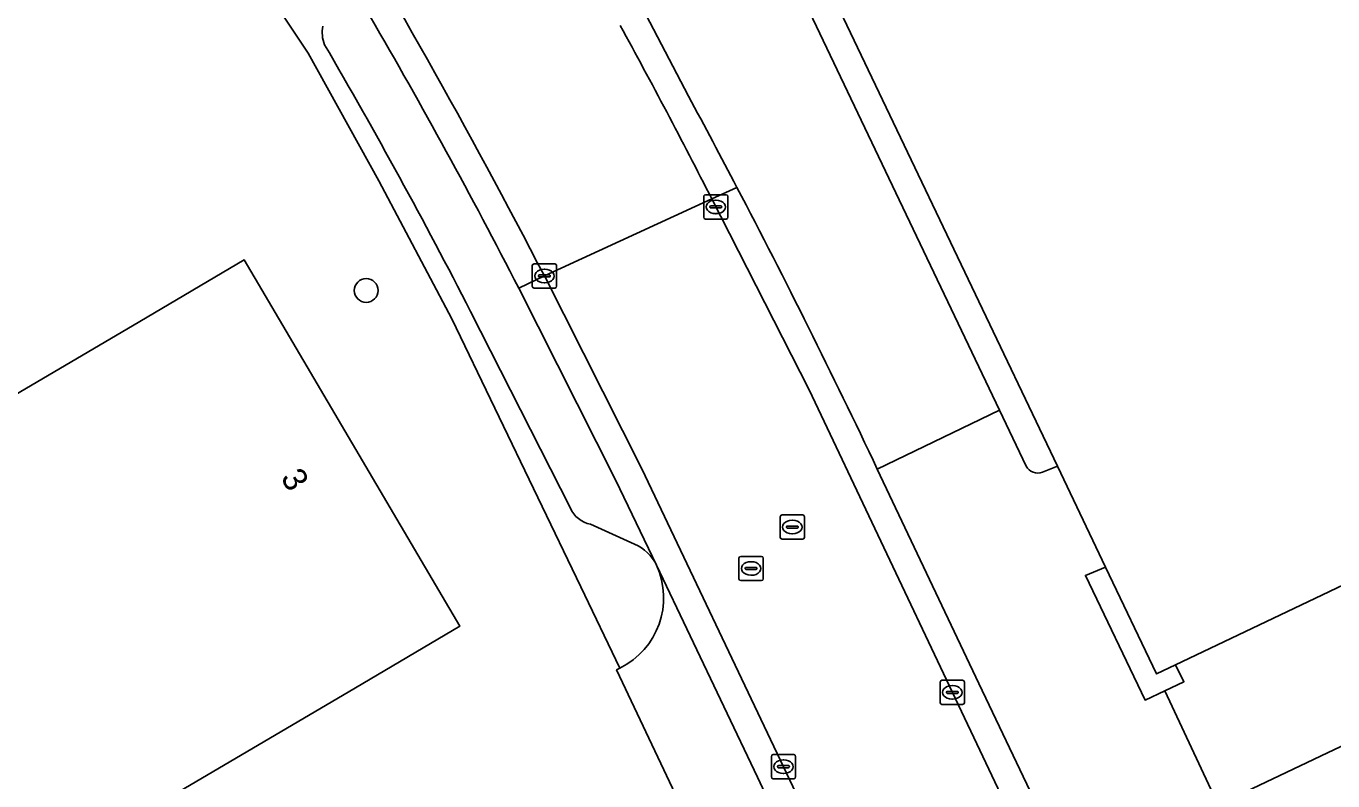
# Model space of a CAD drawing. Extents: x 157692 to 159674, y 381452 to 383291.
# Drawn here: x 159332.9 to 159386.8, y 382681.5 to 382712.6 of the extents above; entities that cross this region are included whole.
import ezdxf

# ---------------------------------------------------------------- set-up
doc = ezdxf.new("R2010")
doc.units = 0
for name, color, linetype in [('IMGEO_Boom', 7, 'Continuous'), ('IMGEO_Erf', 7, 'Continuous'), ('IMGEO_Kolk', 7, 'Continuous'), ('IMGEO_Pand', 7, 'Continuous'), ('IMGEO_Pand_nummerreeks', 7, 'Continuous'), ('IMGEO_Parkeervlak_open', 7, 'Continuous'), ('IMGEO_Rijbaan_lokaal_open', 7, 'Continuous'), ('IMGEO_Rioolput', 7, 'Continuous'), ('IMGEO_Voetpad_open', 7, 'Continuous')]:
    doc.layers.add(name, color=color, linetype=linetype)

msp = doc.modelspace()

# ---------------------------------------------------------------- linework, layer by layer
at = {"layer": 'IMGEO_Boom'}
msp.add_circle((159346.913, 382701.74), 0.489, dxfattribs=at)
at = {"layer": 'IMGEO_Erf'}
for points in [[(159462.468, 382724.619), (159448.312, 382717.831), (159435.177, 382711.255), (159433.586, 382714.538), (159432.888, 382716.003), (159404.302, 382775.999), (159401.465, 382774.593), (159403.064, 382771.196), (159403.786, 382769.816), (159413.24, 382750), (159431.906, 382710.873), (159384.038, 382688.072), (159380.31, 382686.296), (159380.657, 382685.592), (159379.865, 382685.22), (159382.067, 382680.522), (159386.585, 382682.665), (159412.491, 382694.949), (159443.722, 382698.76), (159453.069, 382703.174), (159446.988, 382715.297), (159463.574, 382723.617)], [(159366.788, 382666.68), (159360.659, 382679.535), (159360.409, 382679.398), (159357.244, 382686.085), (159357.378, 382686.156), (159355.765, 382689.51), (159350.447, 382700.567), (159347.43, 382706.265), (159344.52, 382711.533), (159340.059, 382718.24), (159334.981, 382725.97), (159335.085, 382726.003), (159327.675, 382735.201), (159327.206, 382735.106), (159323.079, 382739.848), (159323.259, 382740.036)]]:
    msp.add_lwpolyline(points, dxfattribs=at)
msp.add_lwpolyline([(159308.877, 382679.983), (159311.889, 382681.755), (159310.331, 382684.433), (159337.572, 382700.464), (159341.881, 382703), (159350.776, 382687.886), (159346.467, 382685.35), (159328.859, 382674.988), (159328.043, 382676.375), (159315.384, 382668.925)], close=True, dxfattribs=at)
at = {"layer": 'IMGEO_Kolk'}
for p, q in [((159360.84, 382704.764), (159360.84, 382705.616)), ((159360.915, 382705.69), (159361.767, 382705.69)), ((159361.841, 382705.616), (159361.841, 382704.764)), ((159361.099, 382705.184), (159361.099, 382705.196)), ((159361.537, 382705.147), (159361.139, 382705.147)), ((159361.142, 382705.233), (159361.54, 382705.233)), ((159361.328, 382705.47), (159361.353, 382705.47)), ((159361.583, 382705.196), (159361.583, 382705.184)), ((159361.767, 382704.69), (159360.915, 382704.69)), ((159361.351, 382704.91), (159361.326, 382704.91)), ((159353.843, 382702.84), (159354.695, 382702.84)), ((159353.768, 382701.914), (159353.768, 382702.766)), ((159354.027, 382702.334), (159354.027, 382702.346)), ((159354.465, 382702.297), (159354.067, 382702.297)), ((159354.07, 382702.383), (159354.468, 382702.383)), ((159354.256, 382702.62), (159354.281, 382702.62)), ((159354.511, 382702.346), (159354.511, 382702.334)), ((159354.769, 382702.766), (159354.769, 382701.914)), ((159354.695, 382701.84), (159353.843, 382701.84)), ((159354.279, 382702.06), (159354.254, 382702.06)), ((159370.598, 382684.729), (159370.598, 382685.581)), ((159370.673, 382685.655), (159371.525, 382685.655)), ((159371.599, 382685.581), (159371.599, 382684.729)), ((159370.857, 382685.149), (159370.857, 382685.161)), ((159371.295, 382685.112), (159370.897, 382685.112)), ((159370.9, 382685.198), (159371.298, 382685.198)), ((159371.086, 382685.435), (159371.111, 382685.435)), ((159371.341, 382685.161), (159371.341, 382685.149)), ((159371.525, 382684.655), (159370.673, 382684.655)), ((159371.109, 382684.875), (159371.084, 382684.875)), ((159363.633, 382681.664), (159363.633, 382682.516)), ((159363.708, 382682.59), (159364.56, 382682.59)), ((159364.121, 382682.37), (159364.146, 382682.37)), ((159364.634, 382682.516), (159364.634, 382681.664)), ((159363.892, 382682.084), (159363.892, 382682.096)), ((159364.33, 382682.047), (159363.932, 382682.047)), ((159363.935, 382682.133), (159364.333, 382682.133)), ((159364.144, 382681.81), (159364.119, 382681.81)), ((159364.376, 382682.096), (159364.376, 382682.084)), ((159364.56, 382681.59), (159363.708, 382681.59))]:
    msp.add_line(p, q, dxfattribs=at)
for points in [[(159360.84, 382704.764), (159360.84, 382705.616)], [(159360.915, 382705.69), (159361.767, 382705.69)], [(159361.841, 382705.616), (159361.841, 382704.764)], [(159361.767, 382704.69), (159360.915, 382704.69)], [(159353.843, 382702.84), (159354.695, 382702.84)], [(159353.768, 382701.914), (159353.768, 382702.766)], [(159354.769, 382702.766), (159354.769, 382701.914)], [(159354.695, 382701.84), (159353.843, 382701.84)], [(159370.598, 382684.729), (159370.598, 382685.581)], [(159370.673, 382685.655), (159371.525, 382685.655)], [(159371.599, 382685.581), (159371.599, 382684.729)], [(159371.525, 382684.655), (159370.673, 382684.655)], [(159363.633, 382681.664), (159363.633, 382682.516)], [(159363.708, 382682.59), (159364.56, 382682.59)], [(159364.634, 382682.516), (159364.634, 382681.664)], [(159364.56, 382681.59), (159363.708, 382681.59)]]:
    msp.add_lwpolyline(points, dxfattribs=at)
for centre, radius, start, end in [((159360.917, 382705.614), 0.0765, 91.552, 178.448), ((159360.917, 382705.614), 0.0765, 91.552, 178.448), ((159361.765, 382705.614), 0.0765, 1.552, 88.448), ((159361.765, 382705.614), 0.0765, 1.552, 88.448), ((159361.139, 382705.193), 0.0403, 85.8775, 175.7526), ((159361.136, 382705.183), 0.0366, 178.938, 274.7102), ((159361.54, 382705.19), 0.043, 264.8664, 352.4533), ((159361.544, 382705.195), 0.0386, 1.7309, 96.639), ((159360.917, 382704.766), 0.0765, 181.552, 268.448), ((159360.917, 382704.766), 0.0765, 181.552, 268.448), ((159361.765, 382704.766), 0.0765, 271.552, 358.448), ((159361.765, 382704.766), 0.0765, 271.552, 358.448), ((159353.845, 382702.764), 0.0765, 91.552, 178.448), ((159353.845, 382702.764), 0.0765, 91.552, 178.448), ((159354.693, 382702.764), 0.0765, 1.552, 88.448), ((159354.693, 382702.764), 0.0765, 1.552, 88.448), ((159354.067, 382702.343), 0.0403, 85.8775, 175.7526), ((159354.064, 382702.333), 0.0366, 178.938, 274.7102), ((159354.468, 382702.34), 0.043, 264.8664, 352.4533), ((159354.472, 382702.345), 0.0386, 1.7309, 96.639), ((159353.845, 382701.916), 0.0765, 181.552, 268.448), ((159353.845, 382701.916), 0.0765, 181.552, 268.448), ((159354.693, 382701.916), 0.0765, 271.552, 358.448), ((159354.693, 382701.916), 0.0765, 271.552, 358.448), ((159370.675, 382685.579), 0.0765, 91.552, 178.448), ((159370.675, 382685.579), 0.0765, 91.552, 178.448), ((159371.523, 382685.579), 0.0765, 1.552, 88.448), ((159371.523, 382685.579), 0.0765, 1.552, 88.448), ((159370.897, 382685.158), 0.0403, 85.8775, 175.7526), ((159370.894, 382685.148), 0.0366, 178.938, 274.7102), ((159371.298, 382685.155), 0.043, 264.8664, 352.4533), ((159371.302, 382685.16), 0.0386, 1.7309, 96.639), ((159370.675, 382684.731), 0.0765, 181.552, 268.448), ((159370.675, 382684.731), 0.0765, 181.552, 268.448), ((159371.523, 382684.731), 0.0765, 271.552, 358.448), ((159371.523, 382684.731), 0.0765, 271.552, 358.448), ((159363.71, 382682.514), 0.0765, 91.552, 178.448), ((159363.71, 382682.514), 0.0765, 91.552, 178.448), ((159364.558, 382682.514), 0.0765, 1.552, 88.448), ((159364.558, 382682.514), 0.0765, 1.552, 88.448), ((159363.932, 382682.093), 0.0403, 85.8775, 175.7526), ((159363.929, 382682.083), 0.0366, 178.938, 274.7102), ((159364.333, 382682.09), 0.043, 264.8664, 352.4533), ((159364.337, 382682.095), 0.0386, 1.7309, 96.639), ((159363.71, 382681.666), 0.0765, 181.552, 268.448), ((159363.71, 382681.666), 0.0765, 181.552, 268.448), ((159364.558, 382681.666), 0.0765, 271.552, 358.448), ((159364.558, 382681.666), 0.0765, 271.552, 358.448)]:
    msp.add_arc(centre, radius, start, end, dxfattribs=at)
for centre, major_axis, ratio, start_param, end_param in [((159361.327, 382705.19), (-0.387, 0.002), 0.722429, 4.712389, 7.853982), ((159361.352, 382705.19), (-0.39, 0.002), 0.717154, 1.570796, 4.712389), ((159354.255, 382702.34), (-0.387, 0.002), 0.722429, 4.712389, 7.853982), ((159354.28, 382702.34), (-0.39, 0.002), 0.717154, 1.570796, 4.712389), ((159371.085, 382685.155), (-0.387, 0.002), 0.722429, 4.712389, 7.853982), ((159371.11, 382685.155), (-0.39, 0.002), 0.717154, 1.570796, 4.712389), ((159364.12, 382682.09), (-0.387, 0.002), 0.722429, 4.712389, 7.853982), ((159364.145, 382682.09), (-0.39, 0.002), 0.717154, 1.570796, 4.712389)]:
    msp.add_ellipse(centre, major_axis=major_axis, ratio=ratio, start_param=start_param, end_param=end_param, dxfattribs=at)
at = {"layer": 'IMGEO_Pand'}
for points in [[(159355.877, 382735.454), (159357.764, 382731.501), (159375.434, 382694.486), (159377.419, 382690.329), (159379.523, 382685.921), (159380.31, 382686.296), (159384.038, 382688.072), (159431.906, 382710.873), (159413.24, 382750), (159403.786, 382769.816), (159362.215, 382750), (159359.895, 382748.894), (159355.381, 382746.742), (159357.351, 382742.544), (159353.404, 382740.635)], [(159386.662, 382670.88), (159390.877, 382662.037), (159391.038, 382662.114), (159395.393, 382664.185), (159457.747, 382693.848), (159474.333, 382701.738), (159463.574, 382723.617), (159446.988, 382715.297), (159453.069, 382703.174), (159443.722, 382698.76), (159412.491, 382694.949), (159386.585, 382682.665), (159382.067, 382680.522), (159384.671, 382675.059)], [(159337.572, 382700.464), (159310.331, 382684.433), (159311.889, 382681.755), (159308.877, 382679.983), (159315.384, 382668.925), (159328.043, 382676.375), (159328.859, 382674.988), (159346.467, 382685.35), (159350.776, 382687.886), (159341.881, 382703)]]:
    msp.add_lwpolyline(points, close=True, dxfattribs=at)
at = {"layer": 'IMGEO_Parkeervlak_open'}
for points in [[(159356.936, 382730.589), (159350.04, 382727.336), (159350.116, 382727.223), (159351.021, 382725.893), (159352.09, 382724.184), (159353.209, 382722.34), (159354.324, 382720.459), (159355.178, 382718.989), (159356.248, 382717.123), (159357.364, 382715.138), (159358.451, 382713.128), (159360.211, 382709.761)], [(159368.003, 382694.373), (159373.048, 382696.804), (159356.936, 382730.589)], [(159358.897, 382690.405), (159357.215, 382693.896), (159353.208, 382701.838)], [(159351.223, 382700.877), (159355.339, 382692.762)], [(159356.164, 382692.092), (159357.99, 382691.271)]]:
    msp.add_lwpolyline(points, dxfattribs=at)
for centre, radius, start, end in [((159346.405, 382712.375), 1.306, 167.8851, 202.2347), ((159139.919, 382592.418), 239.718, 27.15842, 30.21076), ((159140.932, 382592.87), 236.406, 27.18544, 30.22646), ((159052.471, 382543.791), 349.643, 27.64014, 28.33884), ((159070.543, 382553.422), 329.166, 25.3539, 27.6144), ((159356.409, 382693.236), 1.17, 203.9149, 257.9235), ((159357.222, 382689.559), 1.876, 26.8033, 65.8462)]:
    msp.add_arc(centre, radius, start, end, dxfattribs=at)
at = {"layer": 'IMGEO_Rijbaan_lokaal_open'}
for points in [[(159354.267, 382702.339), (159361.175, 382705.518)], [(159377.482, 382671.691), (159371.1, 382685.156), (159365.191, 382697.636), (159361.175, 382705.518), (159354.267, 382702.339), (159358.281, 382694.387), (159364.133, 382682.09), (159370.601, 382668.466)]]:
    msp.add_lwpolyline(points, dxfattribs=at)
for centre, radius, start, end in [((159080.809, 382560.324), 308.136, 27.44416, 31.21938), ((159133.092, 382589.657), 255.823, 26.92954, 28.74127)]:
    msp.add_arc(centre, radius, start, end, dxfattribs=at)
at = {"layer": 'IMGEO_Rioolput'}
for p, q in [((159363.997, 382691.551), (159363.997, 382692.403)), ((159364.072, 382692.477), (159364.924, 382692.477)), ((159364.485, 382692.257), (159364.51, 382692.257)), ((159364.998, 382692.403), (159364.998, 382691.551)), ((159364.256, 382691.971), (159364.256, 382691.983)), ((159364.694, 382691.934), (159364.296, 382691.934)), ((159364.299, 382692.02), (159364.697, 382692.02)), ((159364.508, 382691.697), (159364.483, 382691.697)), ((159364.74, 382691.983), (159364.74, 382691.971)), ((159364.924, 382691.477), (159364.072, 382691.477)), ((159362.295, 382689.843), (159362.295, 382690.695)), ((159362.37, 382690.769), (159363.222, 382690.769)), ((159362.783, 382690.549), (159362.808, 382690.549)), ((159363.296, 382690.695), (159363.296, 382689.843)), ((159362.554, 382690.263), (159362.554, 382690.275)), ((159362.992, 382690.226), (159362.594, 382690.226)), ((159362.597, 382690.312), (159362.995, 382690.312)), ((159362.806, 382689.989), (159362.781, 382689.989)), ((159363.038, 382690.275), (159363.038, 382690.263)), ((159363.222, 382689.769), (159362.37, 382689.769))]:
    msp.add_line(p, q, dxfattribs=at)
for points in [[(159363.997, 382691.551), (159363.997, 382692.403)], [(159364.072, 382692.477), (159364.924, 382692.477)], [(159364.998, 382692.403), (159364.998, 382691.551)], [(159364.924, 382691.477), (159364.072, 382691.477)], [(159362.295, 382689.843), (159362.295, 382690.695)], [(159362.37, 382690.769), (159363.222, 382690.769)], [(159363.296, 382690.695), (159363.296, 382689.843)], [(159363.222, 382689.769), (159362.37, 382689.769)]]:
    msp.add_lwpolyline(points, dxfattribs=at)
for centre, radius, start, end in [((159364.074, 382692.401), 0.0765, 91.552, 178.448), ((159364.074, 382692.401), 0.0765, 91.552, 178.448), ((159364.922, 382692.401), 0.0765, 1.552, 88.448), ((159364.922, 382692.401), 0.0765, 1.552, 88.448), ((159364.074, 382691.553), 0.0765, 181.552, 268.448), ((159364.074, 382691.553), 0.0765, 181.552, 268.448), ((159364.296, 382691.98), 0.0403, 85.8775, 175.7526), ((159364.293, 382691.97), 0.0366, 178.938, 274.7102), ((159364.697, 382691.977), 0.043, 264.8664, 352.4533), ((159364.701, 382691.982), 0.0386, 1.7309, 96.639), ((159364.922, 382691.553), 0.0765, 271.552, 358.448), ((159364.922, 382691.553), 0.0765, 271.552, 358.448), ((159362.372, 382690.693), 0.0765, 91.552, 178.448), ((159362.372, 382690.693), 0.0765, 91.552, 178.448), ((159363.22, 382690.693), 0.0765, 1.552, 88.448), ((159363.22, 382690.693), 0.0765, 1.552, 88.448), ((159362.594, 382690.272), 0.0403, 85.8775, 175.7526), ((159362.591, 382690.262), 0.0366, 178.938, 274.7102), ((159362.995, 382690.269), 0.043, 264.8664, 352.4533), ((159362.999, 382690.274), 0.0386, 1.7309, 96.639), ((159362.372, 382689.845), 0.0765, 181.552, 268.448), ((159362.372, 382689.845), 0.0765, 181.552, 268.448), ((159363.22, 382689.845), 0.0765, 271.552, 358.448), ((159363.22, 382689.845), 0.0765, 271.552, 358.448)]:
    msp.add_arc(centre, radius, start, end, dxfattribs=at)
for centre, major_axis, ratio, start_param, end_param in [((159364.484, 382691.977), (-0.387, 0.002), 0.722429, 4.712389, 7.853982), ((159364.509, 382691.977), (-0.39, 0.002), 0.717154, 1.570796, 4.712389), ((159362.782, 382690.269), (-0.387, 0.002), 0.722429, 4.712389, 7.853982), ((159362.807, 382690.269), (-0.39, 0.002), 0.717154, 1.570796, 4.712389)]:
    msp.add_ellipse(centre, major_axis=major_axis, ratio=ratio, start_param=start_param, end_param=end_param, dxfattribs=at)
at = {"layer": 'IMGEO_Voetpad_open'}
for points in [[(159360.211, 382709.761), (159358.451, 382713.128), (159357.364, 382715.138), (159356.248, 382717.123), (159355.178, 382718.989), (159354.324, 382720.459), (159353.209, 382722.34), (159352.09, 382724.184), (159351.021, 382725.893), (159350.116, 382727.223), (159350.04, 382727.336), (159349.117, 382728.715), (159348.039, 382730.251), (159347.274, 382731.305), (159347.233, 382731.361), (159345.97, 382733.124), (159344.878, 382734.57), (159343.778, 382736.043), (159342.135, 382738.166), (159341.072, 382739.509)], [(159374.819, 382694.247), (159375.434, 382694.486), (159357.764, 382731.501), (159357.145, 382731.244)], [(159356.936, 382730.589), (159373.048, 382696.804), (159374.141, 382694.493)], [(159340.059, 382718.24), (159344.52, 382711.533), (159347.43, 382706.265), (159350.447, 382700.567), (159355.765, 382689.51), (159357.378, 382686.156)], [(159361.175, 382705.518), (159362.212, 382705.996)], [(159362.212, 382705.996), (159361.175, 382705.518), (159365.191, 382697.636), (159371.1, 382685.156), (159377.482, 382671.691), (159378.548, 382672.19), (159372.194, 382685.521), (159368.003, 382694.373)], [(159353.208, 382701.838), (159354.267, 382702.339)], [(159355.339, 382692.762), (159351.223, 382700.877)], [(159374.141, 382694.493), (159373.048, 382696.804), (159368.003, 382694.373), (159372.194, 382685.521), (159378.548, 382672.19), (159384.671, 382675.059), (159382.067, 382680.522), (159379.865, 382685.22), (159379.05, 382684.837), (159376.591, 382689.982), (159377.419, 382690.329), (159375.434, 382694.486), (159374.819, 382694.247)], [(159357.99, 382691.271), (159356.164, 382692.092)], [(159364.619, 382678.345), (159363.059, 382681.66), (159358.897, 382690.405)], [(159357.378, 382686.156), (159357.244, 382686.085), (159360.409, 382679.398), (159360.659, 382679.535)]]:
    msp.add_lwpolyline(points, dxfattribs=at)
for points in [[(159364.133, 382682.09), (159358.281, 382694.387), (159354.267, 382702.339), (159353.208, 382701.838), (159357.215, 382693.896), (159358.897, 382690.405), (159363.059, 382681.66), (159364.619, 382678.345), (159369.547, 382667.972), (159370.601, 382668.466)], [(159380.657, 382685.592), (159380.31, 382686.296), (159379.523, 382685.921), (159377.419, 382690.329), (159376.591, 382689.982), (159379.05, 382684.837), (159379.865, 382685.22)]]:
    msp.add_lwpolyline(points, close=True, dxfattribs=at)
for centre, radius, start, end in [((159080.809, 382560.324), 308.136, 27.44416, 31.21938), ((159346.405, 382712.375), 1.306, 167.8851, 202.2347), ((159139.919, 382592.418), 239.718, 27.15842, 30.21076), ((159133.092, 382589.657), 255.823, 26.92954, 28.74127), ((159140.932, 382592.87), 236.406, 27.18544, 30.22646), ((159052.471, 382543.791), 349.643, 27.64014, 28.33884), ((159070.543, 382553.422), 329.166, 25.3539, 27.6144), ((159374.615, 382694.743), 0.536, 207.7572, 292.358), ((159374.615, 382694.743), 0.536, 207.7572, 292.358), ((159356.409, 382693.236), 1.17, 203.9149, 257.9235), ((159357.222, 382689.559), 1.876, 26.8033, 65.8462), ((159355.938, 382689.067), 3.248, 296.3275, 24.329), ((159355.938, 382689.067), 3.248, 296.3275, 24.329)]:
    msp.add_arc(centre, radius, start, end, dxfattribs=at)

# ---------------------------------------------------------------- texts
at = {"layer": 'IMGEO_Pand_nummerreeks'}
msp.add_text('3', height=1, rotation=300.478, dxfattribs=at).set_placement((159343.362, 382694.016))

doc.saveas('drawing.dxf')
